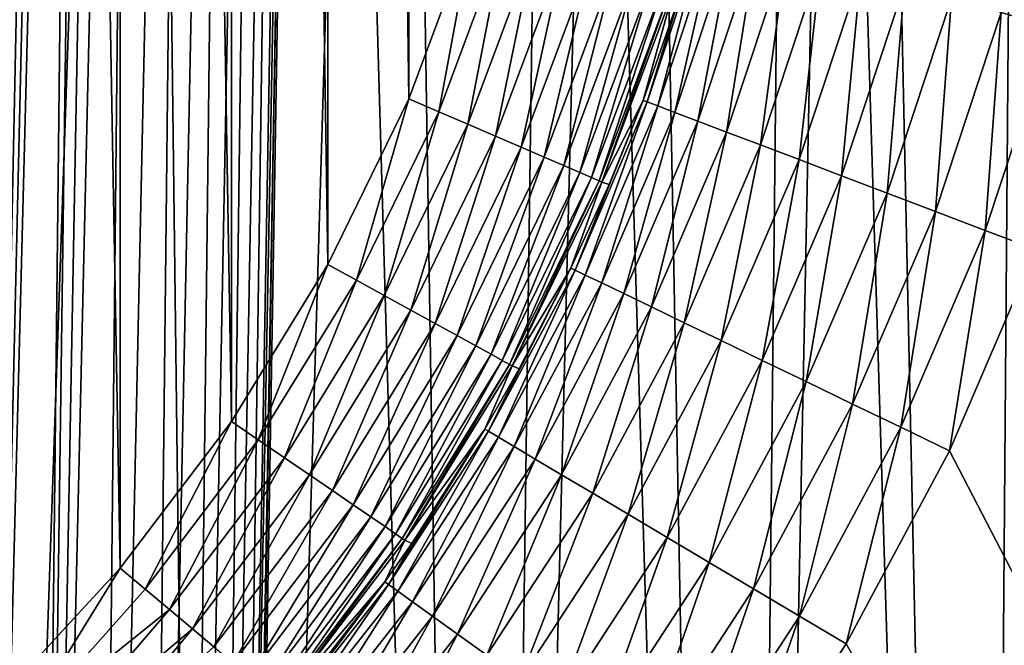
# Model space of a CAD drawing. Header units: millimetres. Extents: x -110 to 110, y 0 to 80.
# Tile 344 of 439: x 90.77 to 95.46, y 23.6 to 26.57. Entities that reach past the tile are written whole.
import ezdxf

# ---------------------------------------------------------------- set-up
doc = ezdxf.new("R2010")
doc.units = ezdxf.units.MM
doc.header["$LTSCALE"] = 59.460957
for name, color, linetype in [('164', 7, 'CONTINUOUS'), ('182', 7, 'CONTINUOUS'), ('23', 7, 'CONTINUOUS'), ('259', 7, 'CONTINUOUS'), ('27', 7, 'CONTINUOUS'), ('4', 7, 'CONTINUOUS'), ('6', 7, 'CONTINUOUS'), ('72', 7, 'CONTINUOUS'), ('73', 7, 'CONTINUOUS'), ('74', 7, 'CONTINUOUS')]:
    doc.layers.add(name, color=color, linetype=linetype)

msp = doc.modelspace()

# ---------------------------------------------------------------- linework, layer by layer
at = {"layer": '164', "color": 7, "linetype": 'CONTINUOUS'}
for points in [[(93.5437, 25.8008, 50.9825), (93.7394, 26.189, 53.0349), (93.8842, 26.7124, 50.9825), (93.5437, 25.8008, 50.9825)], [(93.7394, 26.189, 53.0349), (93.9189, 26.7033, 53.0349), (93.8842, 26.7124, 50.9825), (93.7394, 26.189, 53.0349)], [(93.5777, 25.7893, 53.0349), (93.7394, 26.189, 53.0349), (93.5437, 25.8008, 50.9825), (93.5777, 25.7893, 53.0349)], [(93.1163, 24.9266, 50.9825), (93.3964, 25.3915, 53.0349), (93.5437, 25.8008, 50.9825), (93.1163, 24.9266, 50.9825)], [(93.3964, 25.3915, 53.0349), (93.5777, 25.7893, 53.0349), (93.5437, 25.8008, 50.9825), (93.3964, 25.3915, 53.0349)], [(93.1496, 24.9127, 53.0349), (93.3964, 25.3915, 53.0349), (93.1163, 24.9266, 50.9825), (93.1496, 24.9127, 53.0349)], [(92.6061, 24.0979, 50.9825), (92.986, 24.6265, 53.0349), (93.1163, 24.9266, 50.9825), (92.6061, 24.0979, 50.9825)], [(92.986, 24.6265, 53.0349), (93.1496, 24.9127, 53.0349), (93.1163, 24.9266, 50.9825), (92.986, 24.6265, 53.0349)], [(92.6385, 24.0817, 53.0349), (92.986, 24.6265, 53.0349), (92.6061, 24.0979, 50.9825), (92.6385, 24.0817, 53.0349)], [(92.018, 23.3227, 50.9825), (92.511, 23.8998, 53.0349), (92.6061, 24.0979, 50.9825), (92.018, 23.3227, 50.9825)], [(92.511, 23.8998, 53.0349), (92.6385, 24.0817, 53.0349), (92.6061, 24.0979, 50.9825), (92.511, 23.8998, 53.0349)], [(92.0492, 23.3042, 53.0349), (92.511, 23.8998, 53.0349), (92.018, 23.3227, 50.9825), (92.0492, 23.3042, 53.0349)]]:
    msp.add_3dface(points, dxfattribs=at)
at = {"layer": '182', "color": 7, "linetype": 'CONTINUOUS'}
for points in [[(95.4434, 26.607, 54.9333), (95.6876, 26.5377, 54.9833), (95.6738, 27.5766, 54.9333), (95.4434, 26.607, 54.9333)], [(94.0122, 27.0132, 53.0349), (93.7592, 26.1815, 53.2927), (94.0326, 27.0074, 53.2927), (94.0122, 27.0132, 53.0349)], [(94.0122, 27.0132, 53.0349), (93.9189, 26.7033, 53.0349), (93.7592, 26.1815, 53.2927), (94.0122, 27.0132, 53.0349)], [(93.7592, 26.1815, 53.2927), (93.81, 26.1622, 53.5457), (94.0326, 27.0074, 53.2927), (93.7592, 26.1815, 53.2927)], [(94.0326, 27.0074, 53.2927), (93.81, 26.1622, 53.5457), (94.0849, 26.9925, 53.5457), (94.0326, 27.0074, 53.2927)], [(93.81, 26.1622, 53.5457), (93.8909, 26.1315, 53.7895), (94.0849, 26.9925, 53.5457), (93.81, 26.1622, 53.5457)], [(94.0849, 26.9925, 53.5457), (93.8909, 26.1315, 53.7895), (94.1682, 26.9689, 53.7895), (94.0849, 26.9925, 53.5457)], [(93.8909, 26.1315, 53.7895), (94.0006, 26.0898, 54.0201), (94.1682, 26.9689, 53.7895), (93.8909, 26.1315, 53.7895)], [(94.1682, 26.9689, 53.7895), (94.0006, 26.0898, 54.0201), (94.281, 26.9369, 54.0201), (94.1682, 26.9689, 53.7895)], [(94.0006, 26.0898, 54.0201), (94.1371, 26.038, 54.2336), (94.281, 26.9369, 54.0201), (94.0006, 26.0898, 54.0201)], [(94.281, 26.9369, 54.0201), (94.1371, 26.038, 54.2336), (94.4215, 26.897, 54.2336), (94.281, 26.9369, 54.0201)], [(94.1371, 26.038, 54.2336), (94.2983, 25.9768, 54.4265), (94.4215, 26.897, 54.2336), (94.1371, 26.038, 54.2336)], [(94.4215, 26.897, 54.2336), (94.2983, 25.9768, 54.4265), (94.5874, 26.8499, 54.4265), (94.4215, 26.897, 54.2336)], [(94.2983, 25.9768, 54.4265), (94.4814, 25.9073, 54.5955), (94.5874, 26.8499, 54.4265), (94.2983, 25.9768, 54.4265)], [(94.5874, 26.8499, 54.4265), (94.4814, 25.9073, 54.5955), (94.7758, 26.7965, 54.5955), (94.5874, 26.8499, 54.4265)], [(94.4814, 25.9073, 54.5955), (94.6834, 25.8306, 54.7378), (94.7758, 26.7965, 54.5955), (94.4814, 25.9073, 54.5955)], [(94.7758, 26.7965, 54.5955), (94.6834, 25.8306, 54.7378), (94.9836, 26.7375, 54.7378), (94.7758, 26.7965, 54.5955)], [(93.9189, 26.7033, 53.0349), (93.7394, 26.189, 53.0349), (93.7592, 26.1815, 53.2927), (93.9189, 26.7033, 53.0349)], [(94.6834, 25.8306, 54.7378), (94.9009, 25.748, 54.8511), (94.9836, 26.7375, 54.7378), (94.6834, 25.8306, 54.7378)], [(94.9836, 26.7375, 54.7378), (94.9009, 25.748, 54.8511), (95.2074, 26.674, 54.8511), (94.9836, 26.7375, 54.7378)], [(94.9009, 25.748, 54.8511), (95.1302, 25.6609, 54.9333), (95.2074, 26.674, 54.8511), (94.9009, 25.748, 54.8511)], [(95.2074, 26.674, 54.8511), (95.1302, 25.6609, 54.9333), (95.4434, 26.607, 54.9333), (95.2074, 26.674, 54.8511)], [(95.1302, 25.6609, 54.9333), (95.3675, 25.5708, 54.9833), (95.4434, 26.607, 54.9333), (95.1302, 25.6609, 54.9333)], [(95.4434, 26.607, 54.9333), (95.3675, 25.5708, 54.9833), (95.6876, 26.5377, 54.9833), (95.4434, 26.607, 54.9333)], [(95.3675, 25.5708, 54.9833), (95.6088, 25.4792, 55), (95.6876, 26.5377, 54.9833), (95.3675, 25.5708, 54.9833)], [(93.7394, 26.189, 53.0349), (93.4156, 25.3823, 53.2927), (93.7592, 26.1815, 53.2927), (93.7394, 26.189, 53.0349)], [(93.7394, 26.189, 53.0349), (93.5777, 25.7893, 53.0349), (93.4156, 25.3823, 53.2927), (93.7394, 26.189, 53.0349)], [(93.4156, 25.3823, 53.2927), (93.4645, 25.3587, 53.5457), (93.7592, 26.1815, 53.2927), (93.4156, 25.3823, 53.2927)], [(93.7592, 26.1815, 53.2927), (93.4645, 25.3587, 53.5457), (93.81, 26.1622, 53.5457), (93.7592, 26.1815, 53.2927)], [(93.4645, 25.3587, 53.5457), (93.5425, 25.3211, 53.7895), (93.81, 26.1622, 53.5457), (93.4645, 25.3587, 53.5457)], [(93.81, 26.1622, 53.5457), (93.5425, 25.3211, 53.7895), (93.8909, 26.1315, 53.7895), (93.81, 26.1622, 53.5457)], [(93.5425, 25.3211, 53.7895), (93.6481, 25.2701, 54.0201), (93.8909, 26.1315, 53.7895), (93.5425, 25.3211, 53.7895)], [(93.8909, 26.1315, 53.7895), (93.6481, 25.2701, 54.0201), (94.0006, 26.0898, 54.0201), (93.8909, 26.1315, 53.7895)], [(93.6481, 25.2701, 54.0201), (93.7797, 25.2067, 54.2336), (94.0006, 26.0898, 54.0201), (93.6481, 25.2701, 54.0201)], [(94.0006, 26.0898, 54.0201), (93.7797, 25.2067, 54.2336), (94.1371, 26.038, 54.2336), (94.0006, 26.0898, 54.0201)], [(93.7797, 25.2067, 54.2336), (93.935, 25.1318, 54.4265), (94.1371, 26.038, 54.2336), (93.7797, 25.2067, 54.2336)], [(94.1371, 26.038, 54.2336), (93.935, 25.1318, 54.4265), (94.2983, 25.9768, 54.4265), (94.1371, 26.038, 54.2336)], [(93.935, 25.1318, 54.4265), (94.1114, 25.0467, 54.5955), (94.2983, 25.9768, 54.4265), (93.935, 25.1318, 54.4265)], [(94.2983, 25.9768, 54.4265), (94.1114, 25.0467, 54.5955), (94.4814, 25.9073, 54.5955), (94.2983, 25.9768, 54.4265)], [(94.1114, 25.0467, 54.5955), (94.306, 24.9529, 54.7378), (94.4814, 25.9073, 54.5955), (94.1114, 25.0467, 54.5955)], [(94.4814, 25.9073, 54.5955), (94.306, 24.9529, 54.7378), (94.6834, 25.8306, 54.7378), (94.4814, 25.9073, 54.5955)], [(94.306, 24.9529, 54.7378), (94.5155, 24.8519, 54.8511), (94.6834, 25.8306, 54.7378), (94.306, 24.9529, 54.7378)], [(94.6834, 25.8306, 54.7378), (94.5155, 24.8519, 54.8511), (94.9009, 25.748, 54.8511), (94.6834, 25.8306, 54.7378)], [(93.5777, 25.7893, 53.0349), (93.3964, 25.3915, 53.0349), (93.4156, 25.3823, 53.2927), (93.5777, 25.7893, 53.0349)], [(94.5155, 24.8519, 54.8511), (94.7365, 24.7454, 54.9333), (94.9009, 25.748, 54.8511), (94.5155, 24.8519, 54.8511)], [(94.9009, 25.748, 54.8511), (94.7365, 24.7454, 54.9333), (95.1302, 25.6609, 54.9333), (94.9009, 25.748, 54.8511)], [(94.7365, 24.7454, 54.9333), (94.9651, 24.6351, 54.9833), (95.1302, 25.6609, 54.9333), (94.7365, 24.7454, 54.9333)], [(95.1302, 25.6609, 54.9333), (94.9651, 24.6351, 54.9833), (95.3675, 25.5708, 54.9833), (95.1302, 25.6609, 54.9333)], [(94.9651, 24.6351, 54.9833), (95.1977, 24.523, 55), (95.3675, 25.5708, 54.9833), (94.9651, 24.6351, 54.9833)], [(95.1977, 24.523, 55), (95.6088, 25.4792, 55), (95.3675, 25.5708, 54.9833), (95.1977, 24.523, 55)], [(93.3964, 25.3915, 53.0349), (93.0042, 24.6157, 53.2927), (93.4156, 25.3823, 53.2927), (93.3964, 25.3915, 53.0349)], [(93.3964, 25.3915, 53.0349), (93.1496, 24.9127, 53.0349), (93.0042, 24.6157, 53.2927), (93.3964, 25.3915, 53.0349)], [(93.0042, 24.6157, 53.2927), (93.051, 24.5879, 53.5457), (93.4156, 25.3823, 53.2927), (93.0042, 24.6157, 53.2927)], [(93.4156, 25.3823, 53.2927), (93.051, 24.5879, 53.5457), (93.4645, 25.3587, 53.5457), (93.4156, 25.3823, 53.2927)], [(93.051, 24.5879, 53.5457), (93.1254, 24.5438, 53.7895), (93.4645, 25.3587, 53.5457), (93.051, 24.5879, 53.5457)], [(93.4645, 25.3587, 53.5457), (93.1254, 24.5438, 53.7895), (93.5425, 25.3211, 53.7895), (93.4645, 25.3587, 53.5457)], [(93.1254, 24.5438, 53.7895), (93.2262, 24.4839, 54.0201), (93.5425, 25.3211, 53.7895), (93.1254, 24.5438, 53.7895)], [(93.5425, 25.3211, 53.7895), (93.2262, 24.4839, 54.0201), (93.6481, 25.2701, 54.0201), (93.5425, 25.3211, 53.7895)], [(93.2262, 24.4839, 54.0201), (93.3518, 24.4093, 54.2336), (93.6481, 25.2701, 54.0201), (93.2262, 24.4839, 54.0201)], [(93.6481, 25.2701, 54.0201), (93.3518, 24.4093, 54.2336), (93.7797, 25.2067, 54.2336), (93.6481, 25.2701, 54.0201)], [(93.3518, 24.4093, 54.2336), (93.5001, 24.3213, 54.4265), (93.7797, 25.2067, 54.2336), (93.3518, 24.4093, 54.2336)], [(93.7797, 25.2067, 54.2336), (93.5001, 24.3213, 54.4265), (93.935, 25.1318, 54.4265), (93.7797, 25.2067, 54.2336)], [(93.5001, 24.3213, 54.4265), (93.6685, 24.2214, 54.5955), (93.935, 25.1318, 54.4265), (93.5001, 24.3213, 54.4265)], [(93.935, 25.1318, 54.4265), (93.6685, 24.2214, 54.5955), (94.1114, 25.0467, 54.5955), (93.935, 25.1318, 54.4265)], [(93.6685, 24.2214, 54.5955), (93.8543, 24.1111, 54.7378), (94.1114, 25.0467, 54.5955), (93.6685, 24.2214, 54.5955)], [(94.1114, 25.0467, 54.5955), (93.8543, 24.1111, 54.7378), (94.306, 24.9529, 54.7378), (94.1114, 25.0467, 54.5955)], [(93.8543, 24.1111, 54.7378), (94.0544, 23.9924, 54.8511), (94.306, 24.9529, 54.7378), (93.8543, 24.1111, 54.7378)], [(94.306, 24.9529, 54.7378), (94.0544, 23.9924, 54.8511), (94.5155, 24.8519, 54.8511), (94.306, 24.9529, 54.7378)], [(93.1496, 24.9127, 53.0349), (92.986, 24.6265, 53.0349), (93.0042, 24.6157, 53.2927), (93.1496, 24.9127, 53.0349)], [(94.0544, 23.9924, 54.8511), (94.2653, 23.8672, 54.9333), (94.5155, 24.8519, 54.8511), (94.0544, 23.9924, 54.8511)], [(94.5155, 24.8519, 54.8511), (94.2653, 23.8672, 54.9333), (94.7365, 24.7454, 54.9333), (94.5155, 24.8519, 54.8511)], [(94.2653, 23.8672, 54.9333), (94.4836, 23.7376, 54.9833), (94.7365, 24.7454, 54.9333), (94.2653, 23.8672, 54.9333)], [(94.7365, 24.7454, 54.9333), (94.4836, 23.7376, 54.9833), (94.9651, 24.6351, 54.9833), (94.7365, 24.7454, 54.9333)], [(92.986, 24.6265, 53.0349), (92.5283, 23.8874, 53.2927), (93.0042, 24.6157, 53.2927), (92.986, 24.6265, 53.0349)], [(92.986, 24.6265, 53.0349), (92.6385, 24.0817, 53.0349), (92.5283, 23.8874, 53.2927), (92.986, 24.6265, 53.0349)], [(92.5283, 23.8874, 53.2927), (92.5725, 23.8558, 53.5457), (93.0042, 24.6157, 53.2927), (92.5283, 23.8874, 53.2927)], [(93.0042, 24.6157, 53.2927), (92.5725, 23.8558, 53.5457), (93.051, 24.5879, 53.5457), (93.0042, 24.6157, 53.2927)], [(94.4836, 23.7376, 54.9833), (94.7056, 23.6058, 55), (94.9651, 24.6351, 54.9833), (94.4836, 23.7376, 54.9833)], [(94.7056, 23.6058, 55), (95.1977, 24.523, 55), (94.9651, 24.6351, 54.9833), (94.7056, 23.6058, 55)], [(92.5725, 23.8558, 53.5457), (92.6428, 23.8053, 53.7895), (93.051, 24.5879, 53.5457), (92.5725, 23.8558, 53.5457)], [(93.051, 24.5879, 53.5457), (92.6428, 23.8053, 53.7895), (93.1254, 24.5438, 53.7895), (93.051, 24.5879, 53.5457)], [(92.6428, 23.8053, 53.7895), (92.7381, 23.737, 54.0201), (93.1254, 24.5438, 53.7895), (92.6428, 23.8053, 53.7895)], [(93.1254, 24.5438, 53.7895), (92.7381, 23.737, 54.0201), (93.2262, 24.4839, 54.0201), (93.1254, 24.5438, 53.7895)], [(92.7381, 23.737, 54.0201), (92.8568, 23.6519, 54.2336), (93.2262, 24.4839, 54.0201), (92.7381, 23.737, 54.0201)], [(93.2262, 24.4839, 54.0201), (92.8568, 23.6519, 54.2336), (93.3518, 24.4093, 54.2336), (93.2262, 24.4839, 54.0201)], [(92.8568, 23.6519, 54.2336), (92.9969, 23.5514, 54.4265), (93.3518, 24.4093, 54.2336), (92.8568, 23.6519, 54.2336)], [(93.3518, 24.4093, 54.2336), (92.9969, 23.5514, 54.4265), (93.5001, 24.3213, 54.4265), (93.3518, 24.4093, 54.2336)], [(92.9969, 23.5514, 54.4265), (93.1561, 23.4373, 54.5955), (93.5001, 24.3213, 54.4265), (92.9969, 23.5514, 54.4265)], [(93.5001, 24.3213, 54.4265), (93.1561, 23.4373, 54.5955), (93.6685, 24.2214, 54.5955), (93.5001, 24.3213, 54.4265)], [(93.1561, 23.4373, 54.5955), (93.3317, 23.3114, 54.7378), (93.6685, 24.2214, 54.5955), (93.1561, 23.4373, 54.5955)], [(93.6685, 24.2214, 54.5955), (93.3317, 23.3114, 54.7378), (93.8543, 24.1111, 54.7378), (93.6685, 24.2214, 54.5955)], [(92.6385, 24.0817, 53.0349), (92.511, 23.8998, 53.0349), (92.5283, 23.8874, 53.2927), (92.6385, 24.0817, 53.0349)], [(93.3317, 23.3114, 54.7378), (93.5207, 23.1759, 54.8511), (93.8543, 24.1111, 54.7378), (93.3317, 23.3114, 54.7378)], [(93.8543, 24.1111, 54.7378), (93.5207, 23.1759, 54.8511), (94.0544, 23.9924, 54.8511), (93.8543, 24.1111, 54.7378)], [(93.5207, 23.1759, 54.8511), (93.7201, 23.0329, 54.9333), (94.0544, 23.9924, 54.8511), (93.5207, 23.1759, 54.8511)], [(94.0544, 23.9924, 54.8511), (93.7201, 23.0329, 54.9333), (94.2653, 23.8672, 54.9333), (94.0544, 23.9924, 54.8511)], [(92.511, 23.8998, 53.0349), (92.0492, 23.3042, 53.0349), (91.9913, 23.203, 53.2927), (92.511, 23.8998, 53.0349)], [(92.511, 23.8998, 53.0349), (91.9913, 23.203, 53.2927), (92.5283, 23.8874, 53.2927), (92.511, 23.8998, 53.0349)], [(91.9913, 23.203, 53.2927), (92.0326, 23.1676, 53.5457), (92.5283, 23.8874, 53.2927), (91.9913, 23.203, 53.2927)], [(92.5283, 23.8874, 53.2927), (92.0326, 23.1676, 53.5457), (92.5725, 23.8558, 53.5457), (92.5283, 23.8874, 53.2927)], [(92.0326, 23.1676, 53.5457), (92.0983, 23.1113, 53.7895), (92.5725, 23.8558, 53.5457), (92.0326, 23.1676, 53.5457)], [(92.5725, 23.8558, 53.5457), (92.0983, 23.1113, 53.7895), (92.6428, 23.8053, 53.7895), (92.5725, 23.8558, 53.5457)], [(93.7201, 23.0329, 54.9333), (93.9264, 22.885, 54.9833), (94.2653, 23.8672, 54.9333), (93.7201, 23.0329, 54.9333)], [(94.2653, 23.8672, 54.9333), (93.9264, 22.885, 54.9833), (94.4836, 23.7376, 54.9833), (94.2653, 23.8672, 54.9333)], [(92.0983, 23.1113, 53.7895), (92.1874, 23.035, 54.0201), (92.6428, 23.8053, 53.7895), (92.0983, 23.1113, 53.7895)], [(92.6428, 23.8053, 53.7895), (92.1874, 23.035, 54.0201), (92.7381, 23.737, 54.0201), (92.6428, 23.8053, 53.7895)], [(92.1874, 23.035, 54.0201), (92.2983, 22.94, 54.2336), (92.7381, 23.737, 54.0201), (92.1874, 23.035, 54.0201)], [(92.7381, 23.737, 54.0201), (92.2983, 22.94, 54.2336), (92.8568, 23.6519, 54.2336), (92.7381, 23.737, 54.0201)], [(93.9264, 22.885, 54.9833), (94.1362, 22.7346, 55), (94.4836, 23.7376, 54.9833), (93.9264, 22.885, 54.9833)], [(94.1362, 22.7346, 55), (94.7056, 23.6058, 55), (94.4836, 23.7376, 54.9833), (94.1362, 22.7346, 55)], [(92.2983, 22.94, 54.2336), (92.4292, 22.8278, 54.4265), (92.8568, 23.6519, 54.2336), (92.2983, 22.94, 54.2336)], [(92.8568, 23.6519, 54.2336), (92.4292, 22.8278, 54.4265), (92.9969, 23.5514, 54.4265), (92.8568, 23.6519, 54.2336)]]:
    msp.add_3dface(points, dxfattribs=at)
at = {"layer": '23', "color": 7, "linetype": 'CONTINUOUS'}
for points in [[(90.1629, 37, -46.0999), (90.4086, 9.2948, -46.5362), (91.368, 37, -45.7435), (90.1629, 37, -46.0999)], [(90.4086, 9.2948, -46.5362), (91.7116, 9.2948, -46.1358), (91.368, 37, -45.7435), (90.4086, 9.2948, -46.5362)], [(91.368, 37, -45.7435), (91.7116, 9.2948, -46.1358), (92.5391, 37, -45.2878), (91.368, 37, -45.7435)], [(91.7116, 9.2948, -46.1358), (92.9744, 9.2948, -45.6226), (92.5391, 37, -45.2878), (91.7116, 9.2948, -46.1358)], [(92.5391, 37, -45.2878), (92.9744, 9.2948, -45.6226), (93.6681, 37, -44.736), (92.5391, 37, -45.2878)], [(92.9744, 9.2948, -45.6226), (94.1873, 9.2948, -45.0008), (93.6681, 37, -44.736), (92.9744, 9.2948, -45.6226)], [(93.6681, 37, -44.736), (94.1873, 9.2948, -45.0008), (94.7472, 37, -44.0919), (93.6681, 37, -44.736)], [(94.1873, 9.2948, -45.0008), (95.3411, 9.2948, -44.275), (94.7472, 37, -44.0919), (94.1873, 9.2948, -45.0008)], [(94.7472, 37, -44.0919), (95.3411, 9.2948, -44.275), (95.7688, 37, -43.3601), (94.7472, 37, -44.0919)], [(95.3411, 9.2948, -44.275), (96.4269, 9.2948, -43.4509), (95.7688, 37, -43.3601), (95.3411, 9.2948, -44.275)]]:
    msp.add_3dface(points, dxfattribs=at)
at = {"layer": '259', "color": 7, "linetype": 'CONTINUOUS'}
for points in [[(92.9316, 27.0163, 50), (92.6251, 26.1958, 50), (92.7672, 26.1346, 50.012), (92.9316, 27.0163, 50)], [(93.079, 26.9693, 50.012), (92.9316, 27.0163, 50), (92.7672, 26.1346, 50.012), (93.079, 26.9693, 50.012)], [(92.906, 26.075, 50.0479), (93.079, 26.9693, 50.012), (92.7672, 26.1346, 50.012), (92.906, 26.075, 50.0479)], [(93.2229, 26.9234, 50.0479), (93.079, 26.9693, 50.012), (92.906, 26.075, 50.0479), (93.2229, 26.9234, 50.0479)], [(93.0379, 26.0183, 50.1066), (93.2229, 26.9234, 50.0479), (92.906, 26.075, 50.0479), (93.0379, 26.0183, 50.1066)], [(93.3597, 26.8797, 50.1066), (93.2229, 26.9234, 50.0479), (93.0379, 26.0183, 50.1066), (93.3597, 26.8797, 50.1066)], [(93.1599, 25.9658, 50.1869), (93.3597, 26.8797, 50.1066), (93.0379, 26.0183, 50.1066), (93.1599, 25.9658, 50.1869)], [(93.4862, 26.8394, 50.1869), (93.3597, 26.8797, 50.1066), (93.1599, 25.9658, 50.1869), (93.4862, 26.8394, 50.1869)], [(93.269, 25.9189, 50.2867), (93.4862, 26.8394, 50.1869), (93.1599, 25.9658, 50.1869), (93.269, 25.9189, 50.2867)], [(93.5994, 26.8033, 50.2867), (93.4862, 26.8394, 50.1869), (93.269, 25.9189, 50.2867), (93.5994, 26.8033, 50.2867)], [(93.3626, 25.8786, 50.4038), (93.5994, 26.8033, 50.2867), (93.269, 25.9189, 50.2867), (93.3626, 25.8786, 50.4038)], [(93.6965, 26.7723, 50.4038), (93.5994, 26.8033, 50.2867), (93.3626, 25.8786, 50.4038), (93.6965, 26.7723, 50.4038)], [(93.4385, 25.846, 50.5352), (93.6965, 26.7723, 50.4038), (93.3626, 25.8786, 50.4038), (93.4385, 25.846, 50.5352)], [(93.7751, 26.7472, 50.5352), (93.6965, 26.7723, 50.4038), (93.4385, 25.846, 50.5352), (93.7751, 26.7472, 50.5352)], [(93.4948, 25.8218, 50.6777), (93.7751, 26.7472, 50.5352), (93.4385, 25.846, 50.5352), (93.4948, 25.8218, 50.6777)], [(93.8335, 26.7285, 50.6777), (93.7751, 26.7472, 50.5352), (93.4948, 25.8218, 50.6777), (93.8335, 26.7285, 50.6777)], [(93.5301, 25.8066, 50.8281), (93.8335, 26.7285, 50.6777), (93.4948, 25.8218, 50.6777), (93.5301, 25.8066, 50.8281)], [(93.8701, 26.7169, 50.8281), (93.8335, 26.7285, 50.6777), (93.5301, 25.8066, 50.8281), (93.8701, 26.7169, 50.8281)], [(93.5437, 25.8008, 50.9825), (93.8701, 26.7169, 50.8281), (93.5301, 25.8066, 50.8281), (93.5437, 25.8008, 50.9825)], [(93.5437, 25.8008, 50.9825), (93.8842, 26.7124, 50.9825), (93.8701, 26.7169, 50.8281), (93.5437, 25.8008, 50.9825)], [(92.6251, 26.1958, 50), (92.2404, 25.4088, 50), (92.3759, 25.3342, 50.012), (92.6251, 26.1958, 50)], [(92.7672, 26.1346, 50.012), (92.6251, 26.1958, 50), (92.3759, 25.3342, 50.012), (92.7672, 26.1346, 50.012)], [(92.5082, 25.2613, 50.0479), (92.7672, 26.1346, 50.012), (92.3759, 25.3342, 50.012), (92.5082, 25.2613, 50.0479)], [(92.906, 26.075, 50.0479), (92.7672, 26.1346, 50.012), (92.5082, 25.2613, 50.0479), (92.906, 26.075, 50.0479)], [(92.634, 25.1921, 50.1066), (92.906, 26.075, 50.0479), (92.5082, 25.2613, 50.0479), (92.634, 25.1921, 50.1066)], [(93.0379, 26.0183, 50.1066), (92.906, 26.075, 50.0479), (92.634, 25.1921, 50.1066), (93.0379, 26.0183, 50.1066)], [(92.7504, 25.128, 50.1869), (93.0379, 26.0183, 50.1066), (92.634, 25.1921, 50.1066), (92.7504, 25.128, 50.1869)], [(93.1599, 25.9658, 50.1869), (93.0379, 26.0183, 50.1066), (92.7504, 25.128, 50.1869), (93.1599, 25.9658, 50.1869)], [(92.8544, 25.0707, 50.2867), (93.1599, 25.9658, 50.1869), (92.7504, 25.128, 50.1869), (92.8544, 25.0707, 50.2867)], [(93.269, 25.9189, 50.2867), (93.1599, 25.9658, 50.1869), (92.8544, 25.0707, 50.2867), (93.269, 25.9189, 50.2867)], [(92.9437, 25.0216, 50.4038), (93.269, 25.9189, 50.2867), (92.8544, 25.0707, 50.2867), (92.9437, 25.0216, 50.4038)], [(93.3626, 25.8786, 50.4038), (93.269, 25.9189, 50.2867), (92.9437, 25.0216, 50.4038), (93.3626, 25.8786, 50.4038)], [(93.016, 24.9818, 50.5352), (93.3626, 25.8786, 50.4038), (92.9437, 25.0216, 50.4038), (93.016, 24.9818, 50.5352)], [(93.4385, 25.846, 50.5352), (93.3626, 25.8786, 50.4038), (93.016, 24.9818, 50.5352), (93.4385, 25.846, 50.5352)], [(93.0697, 24.9522, 50.6777), (93.4385, 25.846, 50.5352), (93.016, 24.9818, 50.5352), (93.0697, 24.9522, 50.6777)], [(93.4948, 25.8218, 50.6777), (93.4385, 25.846, 50.5352), (93.0697, 24.9522, 50.6777), (93.4948, 25.8218, 50.6777)], [(93.1034, 24.9337, 50.8281), (93.4948, 25.8218, 50.6777), (93.0697, 24.9522, 50.6777), (93.1034, 24.9337, 50.8281)], [(93.5301, 25.8066, 50.8281), (93.4948, 25.8218, 50.6777), (93.1034, 24.9337, 50.8281), (93.5301, 25.8066, 50.8281)], [(93.1163, 24.9266, 50.9825), (93.5301, 25.8066, 50.8281), (93.1034, 24.9337, 50.8281), (93.1163, 24.9266, 50.9825)], [(93.1163, 24.9266, 50.9825), (93.5437, 25.8008, 50.9825), (93.5301, 25.8066, 50.8281), (93.1163, 24.9266, 50.9825)], [(92.2404, 25.4088, 50), (91.7812, 24.6628, 50), (91.9088, 24.5754, 50.012), (92.2404, 25.4088, 50)], [(92.3759, 25.3342, 50.012), (92.2404, 25.4088, 50), (91.9088, 24.5754, 50.012), (92.3759, 25.3342, 50.012)], [(92.0334, 24.4901, 50.0479), (92.3759, 25.3342, 50.012), (91.9088, 24.5754, 50.012), (92.0334, 24.4901, 50.0479)], [(92.5082, 25.2613, 50.0479), (92.3759, 25.3342, 50.012), (92.0334, 24.4901, 50.0479), (92.5082, 25.2613, 50.0479)], [(92.1519, 24.409, 50.1066), (92.5082, 25.2613, 50.0479), (92.0334, 24.4901, 50.0479), (92.1519, 24.409, 50.1066)], [(92.634, 25.1921, 50.1066), (92.5082, 25.2613, 50.0479), (92.1519, 24.409, 50.1066), (92.634, 25.1921, 50.1066)], [(92.2615, 24.3339, 50.1869), (92.634, 25.1921, 50.1066), (92.1519, 24.409, 50.1066), (92.2615, 24.3339, 50.1869)], [(92.7504, 25.128, 50.1869), (92.634, 25.1921, 50.1066), (92.2615, 24.3339, 50.1869), (92.7504, 25.128, 50.1869)], [(92.3595, 24.2668, 50.2867), (92.7504, 25.128, 50.1869), (92.2615, 24.3339, 50.1869), (92.3595, 24.2668, 50.2867)], [(92.8544, 25.0707, 50.2867), (92.7504, 25.128, 50.1869), (92.3595, 24.2668, 50.2867), (92.8544, 25.0707, 50.2867)], [(92.4436, 24.2092, 50.4038), (92.8544, 25.0707, 50.2867), (92.3595, 24.2668, 50.2867), (92.4436, 24.2092, 50.4038)], [(92.9437, 25.0216, 50.4038), (92.8544, 25.0707, 50.2867), (92.4436, 24.2092, 50.4038), (92.9437, 25.0216, 50.4038)], [(92.5117, 24.1626, 50.5352), (92.9437, 25.0216, 50.4038), (92.4436, 24.2092, 50.4038), (92.5117, 24.1626, 50.5352)], [(93.016, 24.9818, 50.5352), (92.9437, 25.0216, 50.4038), (92.5117, 24.1626, 50.5352), (93.016, 24.9818, 50.5352)], [(92.5622, 24.128, 50.6777), (93.016, 24.9818, 50.5352), (92.5117, 24.1626, 50.5352), (92.5622, 24.128, 50.6777)], [(93.0697, 24.9522, 50.6777), (93.016, 24.9818, 50.5352), (92.5622, 24.128, 50.6777), (93.0697, 24.9522, 50.6777)], [(92.594, 24.1063, 50.8281), (93.0697, 24.9522, 50.6777), (92.5622, 24.128, 50.6777), (92.594, 24.1063, 50.8281)], [(93.1034, 24.9337, 50.8281), (93.0697, 24.9522, 50.6777), (92.594, 24.1063, 50.8281), (93.1034, 24.9337, 50.8281)], [(92.6061, 24.0979, 50.9825), (93.1034, 24.9337, 50.8281), (92.594, 24.1063, 50.8281), (92.6061, 24.0979, 50.9825)], [(92.6061, 24.0979, 50.9825), (93.1163, 24.9266, 50.9825), (93.1034, 24.9337, 50.8281), (92.6061, 24.0979, 50.9825)], [(91.7812, 24.6628, 50), (91.2517, 23.965, 50), (91.3703, 23.8656, 50.012), (91.7812, 24.6628, 50)], [(91.9088, 24.5754, 50.012), (91.7812, 24.6628, 50), (91.3703, 23.8656, 50.012), (91.9088, 24.5754, 50.012)], [(91.486, 23.7686, 50.0479), (91.9088, 24.5754, 50.012), (91.3703, 23.8656, 50.012), (91.486, 23.7686, 50.0479)], [(92.0334, 24.4901, 50.0479), (91.9088, 24.5754, 50.012), (91.486, 23.7686, 50.0479), (92.0334, 24.4901, 50.0479)], [(91.5961, 23.6763, 50.1066), (92.0334, 24.4901, 50.0479), (91.486, 23.7686, 50.0479), (91.5961, 23.6763, 50.1066)], [(92.1519, 24.409, 50.1066), (92.0334, 24.4901, 50.0479), (91.5961, 23.6763, 50.1066), (92.1519, 24.409, 50.1066)], [(91.6979, 23.591, 50.1869), (92.1519, 24.409, 50.1066), (91.5961, 23.6763, 50.1066), (91.6979, 23.591, 50.1869)], [(92.2615, 24.3339, 50.1869), (92.1519, 24.409, 50.1066), (91.6979, 23.591, 50.1869), (92.2615, 24.3339, 50.1869)], [(91.7889, 23.5147, 50.2867), (92.2615, 24.3339, 50.1869), (91.6979, 23.591, 50.1869), (91.7889, 23.5147, 50.2867)], [(92.3595, 24.2668, 50.2867), (92.2615, 24.3339, 50.1869), (91.7889, 23.5147, 50.2867), (92.3595, 24.2668, 50.2867)], [(91.867, 23.4493, 50.4038), (92.3595, 24.2668, 50.2867), (91.7889, 23.5147, 50.2867), (91.867, 23.4493, 50.4038)], [(92.4436, 24.2092, 50.4038), (92.3595, 24.2668, 50.2867), (91.867, 23.4493, 50.4038), (92.4436, 24.2092, 50.4038)], [(91.9303, 23.3962, 50.5352), (92.4436, 24.2092, 50.4038), (91.867, 23.4493, 50.4038), (91.9303, 23.3962, 50.5352)], [(92.5117, 24.1626, 50.5352), (92.4436, 24.2092, 50.4038), (91.9303, 23.3962, 50.5352), (92.5117, 24.1626, 50.5352)], [(91.9772, 23.3569, 50.6777), (92.5117, 24.1626, 50.5352), (91.9303, 23.3962, 50.5352), (91.9772, 23.3569, 50.6777)], [(92.5622, 24.128, 50.6777), (92.5117, 24.1626, 50.5352), (91.9772, 23.3569, 50.6777), (92.5622, 24.128, 50.6777)], [(92.0067, 23.3322, 50.8281), (92.5622, 24.128, 50.6777), (91.9772, 23.3569, 50.6777), (92.0067, 23.3322, 50.8281)], [(92.594, 24.1063, 50.8281), (92.5622, 24.128, 50.6777), (92.0067, 23.3322, 50.8281), (92.594, 24.1063, 50.8281)], [(92.018, 23.3227, 50.9825), (92.594, 24.1063, 50.8281), (92.0067, 23.3322, 50.8281), (92.018, 23.3227, 50.9825)], [(92.018, 23.3227, 50.9825), (92.6061, 24.0979, 50.9825), (92.594, 24.1063, 50.8281), (92.018, 23.3227, 50.9825)], [(91.2517, 23.965, 50), (90.6614, 23.3261, 50), (90.7818, 23.2036, 50.0149), (91.2517, 23.965, 50)], [(91.3703, 23.8656, 50.012), (91.2517, 23.965, 50), (90.7818, 23.2036, 50.0149), (91.3703, 23.8656, 50.012)], [(91.486, 23.7686, 50.0479), (91.3703, 23.8656, 50.012), (90.7818, 23.2036, 50.0149), (91.486, 23.7686, 50.0479)], [(90.8986, 23.0847, 50.059), (91.486, 23.7686, 50.0479), (90.7818, 23.2036, 50.0149), (90.8986, 23.0847, 50.059)], [(91.5961, 23.6763, 50.1066), (91.486, 23.7686, 50.0479), (90.8986, 23.0847, 50.059), (91.5961, 23.6763, 50.1066)], [(91.0084, 22.9731, 50.1311), (91.5961, 23.6763, 50.1066), (90.8986, 23.0847, 50.059), (91.0084, 22.9731, 50.1311)], [(91.6979, 23.591, 50.1869), (91.5961, 23.6763, 50.1066), (91.0084, 22.9731, 50.1311), (91.6979, 23.591, 50.1869)]]:
    msp.add_3dface(points, dxfattribs=at)
at = {"layer": '27', "color": 7, "linetype": 'CONTINUOUS'}
for points in [[(91.7116, 9.2948, 46.1358), (92.1726, 37, 45.4426), (92.9744, 9.2948, 45.6226), (91.7116, 9.2948, 46.1358)], [(91.9834, 26.1595, 45.721), (92.1726, 37, 45.4426), (91.7116, 9.2948, 46.1358), (91.9834, 26.1595, 45.721)], [(92.1726, 37, 45.4426), (93.3552, 37, 44.9007), (92.9744, 9.2948, 45.6226), (92.1726, 37, 45.4426)], [(92.9744, 9.2948, 45.6226), (93.3552, 37, 44.9007), (94.1873, 9.2948, 45.0008), (92.9744, 9.2948, 45.6226)], [(93.3552, 37, 44.9007), (94.4867, 37, 44.2588), (94.1873, 9.2948, 45.0008), (93.3552, 37, 44.9007)], [(94.1873, 9.2948, 45.0008), (94.4867, 37, 44.2588), (95.3411, 9.2948, 44.275), (94.1873, 9.2948, 45.0008)], [(94.4867, 37, 44.2588), (95.5584, 37, 43.5216), (95.3411, 9.2948, 44.275), (94.4867, 37, 44.2588)], [(95.3411, 9.2948, 44.275), (95.5584, 37, 43.5216), (96.4269, 9.2948, 43.4509), (95.3411, 9.2948, 44.275)], [(91.7883, 14.9825, 46.0026), (91.9834, 26.1595, 45.721), (91.7116, 9.2948, 46.1358), (91.7883, 14.9825, 46.0026)]]:
    msp.add_3dface(points, dxfattribs=at)
at = {"layer": '4', "color": 7, "linetype": 'CONTINUOUS'}
for points in [[(95.6088, 25.4792, 55), (95.1977, 24.523, 55), (105.7, 4.2827, 55), (95.6088, 25.4792, 55)], [(95.1977, 24.523, 55), (94.7056, 23.6058, 55), (105.7, 4.2827, 55), (95.1977, 24.523, 55)], [(94.7056, 23.6058, 55), (94.1362, 22.7346, 55), (105.7, 4.2827, 55), (94.7056, 23.6058, 55)]]:
    msp.add_3dface(points, dxfattribs=at)
at = {"layer": '6', "color": 7, "linetype": 'CONTINUOUS'}
for points in [[(110, 0, -55), (-110, 0, -55), (110, 80, -55), (110, 0, -55)], [(110, 80, -55), (-110, 0, -55), (-110, 80, -55), (110, 80, -55)]]:
    msp.add_3dface(points, dxfattribs=at)
at = {"layer": '72', "color": 7, "linetype": 'CONTINUOUS'}
for points in [[(90.7653, 37.4937, 38.8638), (90.8396, 37.3525, 38.9342), (90.5121, 14.9825, 39.1644), (90.7653, 37.4937, 38.8638)], [(90.8396, 37.3525, 38.9342), (90.8828, 37.2886, 38.9763), (90.5121, 14.9825, 39.1644), (90.8396, 37.3525, 38.9342)], [(90.8828, 37.2886, 38.9763), (90.9293, 37.23, 39.0228), (90.5121, 14.9825, 39.1644), (90.8828, 37.2886, 38.9763)], [(90.9293, 37.23, 39.0228), (90.9784, 37.1774, 39.0732), (90.5121, 14.9825, 39.1644), (90.9293, 37.23, 39.0228)], [(90.9784, 37.1774, 39.0732), (91.0295, 37.131, 39.1274), (90.5121, 14.9825, 39.1644), (90.9784, 37.1774, 39.0732)], [(91.0295, 37.131, 39.1274), (91.0822, 37.0913, 39.185), (90.5121, 14.9825, 39.1644), (91.0295, 37.131, 39.1274)], [(90.5121, 14.9825, 39.1644), (91.0822, 37.0913, 39.185), (90.8356, 14.9825, 39.4879), (90.5121, 14.9825, 39.1644)], [(91.0822, 37.0913, 39.185), (91.1356, 37.0586, 39.2455), (90.8356, 14.9825, 39.4879), (91.0822, 37.0913, 39.185)], [(91.1356, 37.0586, 39.2455), (91.2428, 37.0147, 39.3737), (90.8356, 14.9825, 39.4879), (91.1356, 37.0586, 39.2455)], [(91.2428, 37.0147, 39.3737), (91.3474, 37, 39.5089), (90.8356, 14.9825, 39.4879), (91.2428, 37.0147, 39.3737)], [(90.8356, 14.9825, 39.4879), (91.3474, 37, 39.5089), (91.1177, 14.9825, 39.848), (90.8356, 14.9825, 39.4879)], [(91.1177, 14.9825, 39.848), (91.3474, 37, 39.5089), (91.5936, 37, 39.8793), (91.1177, 14.9825, 39.848)], [(91.3544, 14.9825, 40.2395), (91.1177, 14.9825, 39.848), (91.5936, 37, 39.8793), (91.3544, 14.9825, 40.2395)], [(91.7988, 37, 40.2738), (91.3544, 14.9825, 40.2395), (91.5936, 37, 39.8793), (91.7988, 37, 40.2738)], [(91.5421, 14.9825, 40.6566), (91.3544, 14.9825, 40.2395), (91.7988, 37, 40.2738), (91.5421, 14.9825, 40.6566)], [(91.961, 37, 40.6879), (91.5421, 14.9825, 40.6566), (91.7988, 37, 40.2738), (91.961, 37, 40.6879)], [(91.6782, 14.9825, 41.0934), (91.5421, 14.9825, 40.6566), (91.961, 37, 40.6879), (91.6782, 14.9825, 41.0934)], [(92.0781, 37, 41.1169), (91.6782, 14.9825, 41.0934), (91.961, 37, 40.6879), (92.0781, 37, 41.1169)], [(91.7607, 14.9825, 41.5434), (91.6782, 14.9825, 41.0934), (92.0781, 37, 41.1169), (91.7607, 14.9825, 41.5434)], [(92.1489, 37, 41.5559), (91.7607, 14.9825, 41.5434), (92.0781, 37, 41.1169), (92.1489, 37, 41.5559)], [(92.1726, 37, 42), (91.7607, 14.9825, 41.5434), (92.1489, 37, 41.5559), (92.1726, 37, 42)], [(91.7883, 14.9825, 42), (91.7607, 14.9825, 41.5434), (92.1726, 37, 42), (91.7883, 14.9825, 42)]]:
    msp.add_3dface(points, dxfattribs=at)
at = {"layer": '73', "color": 7, "linetype": 'CONTINUOUS'}
for points in [[(91.7883, 14.9825, 46.0026), (91.7883, 14.9825, 42), (92.1726, 37, 42), (91.7883, 14.9825, 46.0026)], [(91.9834, 26.1595, 45.721), (91.7883, 14.9825, 46.0026), (92.1726, 37, 42), (91.9834, 26.1595, 45.721)], [(92.1726, 37, 45.4426), (91.9834, 26.1595, 45.721), (92.1726, 37, 42), (92.1726, 37, 45.4426)]]:
    msp.add_3dface(points, dxfattribs=at)
at = {"layer": '74', "color": 7, "linetype": 'CONTINUOUS'}
for points in [[(91.2517, 56.035, 50), (90.6614, 56.6739, 50), (91.2517, 23.965, 50), (91.2517, 56.035, 50)], [(91.2517, 23.965, 50), (90.6614, 56.6739, 50), (90.6614, 23.3261, 50), (91.2517, 23.965, 50)], [(91.7812, 24.6628, 50), (91.2517, 56.035, 50), (91.2517, 23.965, 50), (91.7812, 24.6628, 50)], [(91.7812, 55.3372, 50), (91.2517, 56.035, 50), (91.7812, 24.6628, 50), (91.7812, 55.3372, 50)], [(92.2404, 54.5912, 50), (91.7812, 55.3372, 50), (92.2404, 25.4088, 50), (92.2404, 54.5912, 50)], [(92.2404, 25.4088, 50), (91.7812, 55.3372, 50), (91.7812, 24.6628, 50), (92.2404, 25.4088, 50)], [(92.6251, 26.1958, 50), (92.2404, 54.5912, 50), (92.2404, 25.4088, 50), (92.6251, 26.1958, 50)], [(92.6251, 53.8042, 50), (92.2404, 54.5912, 50), (92.6251, 26.1958, 50), (92.6251, 53.8042, 50)], [(92.9316, 27.0163, 50), (92.6251, 53.8042, 50), (92.6251, 26.1958, 50), (92.9316, 27.0163, 50)]]:
    msp.add_3dface(points, dxfattribs=at)

doc.saveas('drawing.dxf')
